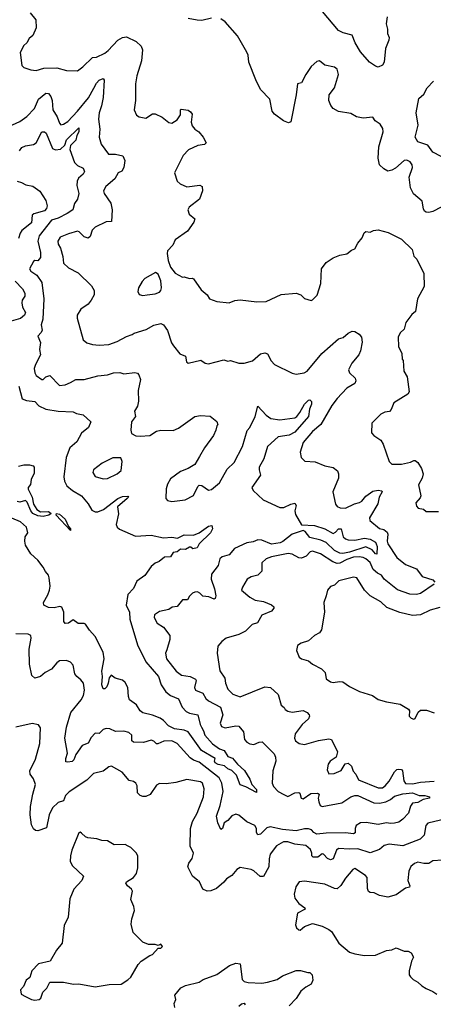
# Model space of a CAD drawing. Extents: x 1552294 to 1694791, y 811929 to 917222.
# Tile 446 of 643: x 1668173 to 1671198, y 852409 to 859605. Entities that reach past the tile are written whole.
import ezdxf

# ---------------------------------------------------------------- set-up
doc = ezdxf.new("R2010")
doc.units = 0

msp = doc.modelspace()

# ---------------------------------------------------------------- linework, layer by layer
at = {"layer": '0CON10XD'}
for points in [[(1668250, 859655), (1668292.5, 859602.5), (1668294.5, 859545), (1668269.7, 859490.3), (1668242.9, 859467.1), (1668225, 859436), (1668204.2, 859415), (1668176.9, 859365), (1668190.3, 859270.3), (1668205, 859254.2), (1668255, 859238.1), (1668295, 859234.4), (1668349.1, 859250.9), (1668445, 859252.7), (1668515.8, 859234.2), (1668595, 859231.9), (1668635, 859259.2), (1668705, 859328.8), (1668735, 859331.4), (1668795, 859360), (1668820.5, 859379.5), (1668890, 859455), (1668925, 859475.5), (1668955, 859478.5), (1669024, 859445), (1669062, 859412), (1669072.2, 859385), (1669062.9, 859305), (1669029.2, 859195), (1669019.2, 859135), (1669021.2, 859015), (1669010.8, 858945), (1669027.7, 858907.7), (1669047.5, 858895), (1669095, 858884.4), (1669144, 858916), (1669165, 858916.4), (1669215, 858892.5), (1669263, 858853), (1669285, 858848.1), (1669325, 858871.9), (1669349.7, 858910.3), (1669350, 858945), (1669355, 858950), (1669405, 858942.5), (1669421.7, 858931.7), (1669433.8, 858915), (1669426.9, 858855), (1669435, 858828.8), (1669455, 858804.2), (1669484, 858785), (1669516, 858745), (1669536.7, 858705), (1669525, 858693.3), (1669475, 858685.8), (1669406.7, 858653.3), (1669368.3, 858611.7), (1669306.2, 858485), (1669323.9, 858423.9), (1669347.5, 858405), (1669395, 858384.2), (1669490, 858395), (1669506.7, 858385), (1669510, 858355), (1669487.8, 858292.2), (1669412.5, 858235), (1669403.6, 858216.4), (1669413.6, 858183.6), (1669455, 858150), (1669446.7, 858125), (1669399.8, 858060.2), (1669311.4, 857995), (1669292.3, 857957.7), (1669254.3, 857915), (1669250.8, 857895), (1669258.8, 857845), (1669276.2, 857795), (1669311.2, 857751.2), (1669365, 857723.3), (1669375, 857726.7), (1669415, 857713.3), (1669435, 857716.2), (1669445, 857711.2), (1669500.9, 857630.9), (1669543.3, 857595), (1669562.5, 857565), (1669615, 857546.2), (1669705, 857534.5), (1669746.6, 857553.4), (1669785, 857557.8), (1669907, 857543), (1669975, 857545.8), (1670085, 857595.8), (1670195, 857606.2), (1670230, 857595), (1670256.4, 857566.4), (1670305, 857553.3), (1670315, 857556.7), (1670347.3, 857592.7), (1670375.8, 857675.8), (1670380.8, 857785), (1670415, 857830), (1670465, 857864.2), (1670515, 857884), (1670565.9, 857894.1), (1670599.3, 857920.7), (1670625, 857930), (1670645, 857972.5), (1670678.3, 858011.7), (1670691.7, 858048.3), (1670705, 858057.5), (1670735, 858052.5), (1670760, 858065), (1670795, 858068), (1670868.6, 858048.6), (1670965, 858000), (1671043.1, 857925), (1671055, 857877.5), (1671076.7, 857855), (1671128.9, 857748.9), (1671131.2, 857655), (1671082.5, 857565), (1671068.3, 857471.7), (1671040.5, 857449.5), (1670997.7, 857392.3), (1670985.7, 857344.3), (1670954.4, 857315.6), (1670940.8, 857285), (1670943.8, 857216.2), (1670966.7, 857165), (1670970, 857125), (1670976.7, 857115), (1670982, 857035), (1671005.8, 856995), (1671021.2, 856885), (1671010.7, 856869.3), (1670908.8, 856805), (1670890, 856755), (1670878.3, 856741.7), (1670842.7, 856737.3), (1670815, 856722), (1670748.8, 856655), (1670746.2, 856585), (1670763.3, 856565), (1670815, 856531.2), (1670831.8, 856501.8), (1670875, 856376.7), (1670895, 856356.7), (1670965, 856355.8), (1671030, 856370), (1671056.1, 856383.9), (1671065, 856384), (1671085, 856368.8), (1671112.5, 856325), (1671123.8, 856285), (1671116.2, 856255), (1671088.5, 856205), (1671105.5, 856125), (1671100.4, 856109.6), (1671070, 856075), (1671075, 856050), (1671085.9, 856035.9), (1671127, 856027), (1671145, 856010), (1671235, 856010)], [(1670860.8, 859625), (1670853.1, 859575), (1670863.8, 859535), (1670863.9, 859505), (1670874.6, 859475), (1670872.9, 859455), (1670848.9, 859395), (1670838.5, 859295), (1670825, 859272.5), (1670795, 859258), (1670775, 859264), (1670732, 859295), (1670665, 859370), (1670626.9, 859435), (1670605, 859492), (1670538.7, 859508.7), (1670504, 859525), (1670388.6, 859665)], [(1669575, 859615.7), (1669505, 859598.1), (1669470.2, 859600.2), (1669405, 859614.3)], [(1671322, 858268), (1671195, 858203.1), (1671165, 858195.8), (1671145, 858198), (1671134.4, 858204.4), (1671125, 858222.5), (1671115, 858278.8), (1671052.1, 858332.1), (1671030, 858375), (1671020, 858455), (1671045.5, 858525), (1671041.9, 858545), (1671029.2, 858565), (1671005, 858578.6), (1670985, 858575.7), (1670920.3, 858519.7), (1670895, 858506), (1670865, 858498.8), (1670835, 858513.8), (1670804.4, 858544.4), (1670793.4, 858593.4), (1670800, 858675), (1670832.2, 858785), (1670828.7, 858808.7), (1670810, 858840), (1670772.5, 858865), (1670755, 858891.2), (1670685, 858884.3), (1670635, 858895.8), (1670595, 858920), (1670504.5, 858934.5), (1670466.7, 858955), (1670448.3, 858978.3), (1670434, 859015), (1670436.7, 859055), (1670474.2, 859105.8), (1670503.8, 859205), (1670495, 859242.5), (1670475, 859258), (1670405, 859271.4), (1670365, 859304), (1670345, 859298), (1670305, 859263.8), (1670265, 859203.8), (1670235, 859142.5), (1670203.6, 859136.4), (1670194.3, 859055), (1670155, 858858.8), (1670138.3, 858851.7), (1670101.9, 858865), (1670035.8, 858915), (1670020, 858935), (1670002.5, 859025), (1669934.2, 859095), (1669899.2, 859165), (1669850, 859295), (1669844.4, 859344.4), (1669835, 859366.7), (1669766.9, 859486.9), (1669675, 859588.8), (1669645, 859610)], [(1668095, 858824.3), (1668175, 858860), (1668225, 858897.3), (1668281.1, 858955), (1668310, 859025), (1668365, 859068.1), (1668385, 859064.2), (1668402.4, 859042.4), (1668411.1, 859015), (1668415.8, 858945.8), (1668448.7, 858895), (1668465, 858848), (1668475, 858836.9), (1668495, 858840.4), (1668525, 858859.6), (1668595, 858937.1), (1668675.5, 859034.5), (1668715.6, 859104.4), (1668735, 859140), (1668755, 859161.8), (1668784.1, 859174.1), (1668791.9, 859161.9), (1668784.7, 859035), (1668772.8, 858975), (1668753.9, 858923.9), (1668748.6, 858878.6), (1668760, 858805), (1668754.3, 858745), (1668770, 858695), (1668821.7, 858621.7), (1668875, 858621.1), (1668928.6, 858608.6), (1668941.2, 858575), (1668933.8, 858525), (1668921.2, 858498.8), (1668893.3, 858485), (1668868.8, 858441.2), (1668804.5, 858385), (1668786.5, 858355), (1668791.5, 858335), (1668839.5, 858265), (1668850, 858215), (1668845, 858130), (1668805, 858127.8), (1668725, 858088.9), (1668704.2, 858065.8), (1668689.4, 858020.6), (1668675, 858008.6), (1668645, 858017.3), (1668608.5, 858055), (1668595, 858060.2), (1668531.2, 858038.8), (1668469.4, 858015), (1668452.5, 857985), (1668454.3, 857965), (1668471.1, 857935), (1668489.1, 857875), (1668494.5, 857824.5), (1668531.1, 857791.1), (1668601.2, 857755), (1668698.6, 857658.6), (1668717.5, 857625), (1668717.5, 857595), (1668695.8, 857555), (1668673.8, 857525), (1668620.3, 857489.7), (1668594.3, 857445), (1668594.5, 857424.5), (1668636.7, 857265), (1668663.2, 857243.2), (1668705, 857231.1), (1668755, 857226.7), (1668825, 857231.9), (1668885, 857251.9), (1668955, 857288.6), (1668997, 857303), (1669010, 857315), (1669098.7, 857341.3), (1669155, 857373.1), (1669205, 857384.2), (1669225, 857376), (1669254, 857334), (1669284.2, 857244.2), (1669297.5, 857222.5), (1669345, 857163.8), (1669385, 857145.8), (1669392.5, 857105), (1669405, 857094.5), (1669497.5, 857117.5), (1669530, 857095), (1669555, 857090), (1669665, 857118), (1669695, 857108.8), (1669715, 857113.8), (1669775, 857095.7), (1669815, 857094.2), (1669875, 857112.9), (1669935, 857162), (1669965, 857171.2), (1669985, 857163.3), (1670011.3, 857111.3), (1670035.6, 857085.6), (1670165, 857021.4), (1670195, 857014.3), (1670254.2, 857024.2), (1670275, 857036.5), (1670383.6, 857166.4), (1670505, 857271.4), (1670537.4, 857282.6), (1670575, 857314), (1670605, 857327.5), (1670625, 857326.7), (1670655, 857306.7), (1670672, 857285), (1670677, 857247), (1670666.2, 857185), (1670652.1, 857155), (1670601.8, 857095), (1670577.5, 857045), (1670584, 857025), (1670627.5, 856985), (1670631.4, 856965), (1670624.2, 856945), (1670565, 856912.9), (1670495, 856835.8), (1670456, 856785), (1670375, 856645.5), (1670313.5, 856595), (1670245, 856515.7), (1670224.2, 856444.2), (1670232, 856405), (1670258.6, 856378.6), (1670335, 856374), (1670404.6, 856344.6), (1670465, 856331.1), (1670497.2, 856307.2), (1670505.6, 856285), (1670505.6, 856255), (1670462.9, 856155), (1670482, 856065), (1670495, 856046.2), (1670517, 856037), (1670555, 856034.3), (1670622.4, 856067.6), (1670657, 856077), (1670674.3, 856085.7), (1670705, 856121.8), (1670755, 856159.7), (1670795, 856166.4), (1670821.9, 856161.9), (1670823.5, 856155), (1670802.1, 856115), (1670793, 856067), (1670730.5, 855965), (1670733.8, 855943.8), (1670805, 855886.7), (1670835, 855878.5), (1670859.8, 855859.8), (1670865.6, 855845), (1670860.3, 855795), (1670864, 855775), (1670931.5, 855675), (1670995, 855622.7), (1671075, 855590.8), (1671116.7, 855535), (1671195, 855512.5), (1671210, 855495)], [(1671255, 858603.8), (1671195, 858637.5), (1671156.9, 858686.9), (1671085, 858713.2), (1671064.2, 858745), (1671086.5, 858835), (1671071.3, 858925), (1671091.6, 859028.4), (1671129.3, 859060.7), (1671153.7, 859106.3), (1671198.1, 859155)], [(1668172.7, 858647.3), (1668188.9, 858671.1), (1668215, 858683.6), (1668275, 858693.8), (1668294.2, 858705.8), (1668335, 858785.7), (1668355, 858784.4), (1668365.9, 858775.9), (1668414.1, 858664.1), (1668435.7, 858654.3), (1668471.6, 858658.4), (1668502.9, 858687.1), (1668515, 858726.5), (1668605, 858813.3), (1668605.4, 858785.4), (1668592, 858758), (1668585, 858723.8), (1668546.2, 858685), (1668540, 858655), (1668575, 858560), (1668595, 858538.2), (1668638.7, 858518.7), (1668646.9, 858495), (1668637.8, 858475), (1668604.1, 858445.9), (1668593.2, 858425), (1668592.2, 858392.2), (1668605.3, 858335), (1668595, 858294), (1668575, 858261.2), (1668561.2, 858215), (1668521.6, 858188.4), (1668455, 858154.4), (1668405, 858138.9), (1668315.9, 858025), (1668306.6, 857985), (1668326, 857904), (1668325, 857867.5), (1668305, 857842.5), (1668285, 857843.8), (1668275, 857838), (1668244.7, 857785), (1668255, 857766.9), (1668298.2, 857738.2), (1668334.4, 857685), (1668351.2, 857565), (1668343.3, 857415), (1668330.8, 857375), (1668336.9, 857335), (1668331.2, 857318.8), (1668307, 857293), (1668325.5, 857245), (1668318.9, 857195), (1668326.8, 857155), (1668287.9, 857085), (1668280.4, 857055), (1668285.4, 857025), (1668295, 857004.4), (1668335, 856976.2), (1668345, 856976.2), (1668365.7, 856994.3), (1668395, 857003.8), (1668465, 856932.5), (1668505, 856936.9), (1668545.9, 856954.1), (1668585, 856975.6), (1668645.4, 856974.6), (1668745, 857000.9), (1668815, 857009.1), (1668860, 857025), (1668905, 857026), (1668935, 857017.5), (1669015, 857025.4), (1669035, 857021.4), (1669045, 857010), (1669055.8, 856975), (1669038.8, 856895), (1669043, 856817), (1669035, 856780), (1669012.5, 856745), (1669020, 856705), (1668990, 856665), (1668986.2, 856605), (1668991.7, 856581.7), (1669023, 856563), (1669055, 856560), (1669125, 856566.7), (1669175, 856598.8), (1669205, 856606), (1669295, 856601.9), (1669335, 856620), (1669455, 856704.4), (1669495, 856711.4), (1669565, 856706.7), (1669615, 856667.5), (1669622.5, 856645), (1669613.8, 856636.2), (1669608.8, 856605), (1669590.8, 856565), (1669523.9, 856476.1), (1669488.1, 856411.9), (1669453.8, 856355), (1669404.6, 856325.4), (1669348.2, 856301.8), (1669275, 856248.6), (1669255, 856210.8), (1669245, 856175.8), (1669241.5, 856105), (1669255, 856090.6), (1669285, 856083.4), (1669382.5, 856095), (1669443.2, 856126.8), (1669475, 856193.8), (1669485, 856202), (1669505, 856200.8), (1669555, 856166.4), (1669575, 856171.2), (1669635, 856220), (1669689.7, 856320.3), (1669740.9, 856369.1), (1669802.6, 856485), (1669837.7, 856602.3), (1669857.1, 856625), (1669896.2, 856703.8), (1669915, 856780), (1669975.8, 856715), (1670010.7, 856690.7), (1670075, 856679.6), (1670185, 856695.5), (1670200, 856705), (1670222.5, 856735), (1670254.8, 856795.2), (1670285, 856823.8), (1670295, 856827.1), (1670306.9, 856815), (1670307.6, 856795), (1670292.2, 856757.8), (1670286.1, 856705), (1670185, 856589.5), (1670145, 856568.8), (1670063.7, 856556.3), (1669985, 856485.7), (1669958.4, 856395), (1669925.5, 856334.5), (1669923.6, 856315), (1669934.6, 856275), (1669871.9, 856185), (1669881.4, 856165), (1669954.2, 856095), (1670075, 856041.1), (1670105, 856039.6), (1670155, 856065.3), (1670185, 856071.1), (1670194.5, 856055), (1670186.2, 856015), (1670189.2, 855989.2), (1670235, 855913.8), (1670329.5, 855909.5), (1670405, 855884.2), (1670465, 855851.1), (1670481.5, 855858.5), (1670504.2, 855885), (1670524.4, 855884.4), (1670538.2, 855825), (1670555, 855810), (1670575, 855803.3), (1670625, 855800.2), (1670695, 855815.2), (1670735, 855807.3), (1670775, 855786), (1670780.8, 855775), (1670786.3, 855755), (1670785, 855700), (1670775, 855701.2), (1670750.8, 855730.8), (1670705, 855751.9), (1670585, 855712.5), (1670535, 855704.1), (1670515, 855707.3), (1670474.7, 855724.7), (1670415.2, 855785.2), (1670375, 855801.5), (1670295, 855821), (1670261.8, 855865), (1670245, 855871), (1670166.4, 855845), (1670098.5, 855791.5), (1670078.4, 855781.6), (1670015, 855772.6), (1669945, 855802.1), (1669915, 855804), (1669881.4, 855788.6), (1669835, 855782.8), (1669745, 855740.4), (1669706.1, 855693.9), (1669655, 855678.8), (1669637.7, 855665), (1669623.8, 855615), (1669576.9, 855553.1), (1669572.8, 855515), (1669597.7, 855445), (1669608.2, 855395), (1669603.8, 855375), (1669595, 855371.1), (1669557.4, 855387.4), (1669512, 855392), (1669490, 855415), (1669473, 855423), (1669455, 855421.2), (1669436.4, 855413.6), (1669415, 855392.5), (1669400, 855365), (1669364.2, 855365.8), (1669325, 855317.5), (1669288, 855312), (1669263.8, 855295), (1669195, 855279.1), (1669159.4, 855255), (1669157.3, 855235), (1669177.5, 855195), (1669225, 855166.5), (1669272, 855105), (1669271.1, 855075), (1669249.2, 855000.8), (1669239.5, 854975), (1669246.7, 854935), (1669316.4, 854845), (1669355.8, 854815), (1669418.8, 854805), (1669458.8, 854785), (1669464.2, 854775), (1669452.5, 854725), (1669459.2, 854705), (1669512, 854682), (1669534.3, 854644.3), (1669555, 854626.2), (1669641.5, 854581.5), (1669659.8, 854525), (1669639.6, 854465), (1669648.8, 854438.8), (1669675, 854430.9), (1669755, 854444.6), (1669775, 854442.5), (1669810.8, 854400.8), (1669818.1, 854345), (1669835, 854324.4), (1669855, 854313.6), (1669885, 854308.5), (1669925, 854325.6), (1669946.7, 854326.7), (1670035, 854240.8), (1670044.6, 854214.6), (1670045.3, 854185), (1670024.8, 854115), (1670020, 854025), (1670030.1, 854000.1), (1670063.9, 853963.9), (1670105, 853943.6), (1670135, 853928.5), (1670185, 853953.8), (1670215, 853957.5), (1670222.5, 853952.5), (1670230.6, 853915), (1670245, 853910), (1670301.2, 853948.8), (1670352, 853952), (1670362.5, 853945), (1670354.6, 853915), (1670359.8, 853889.8), (1670371.2, 853861.2), (1670384.7, 853854.7), (1670529, 853881), (1670595, 853925.1), (1670625, 853934.6), (1670645, 853934.8), (1670762.8, 853882.8), (1670805, 853879.3), (1670851.2, 853888.8), (1670884.8, 853905.2), (1670915, 853931.3), (1670975, 853948.3), (1671045, 853955.2), (1671095, 853934.4), (1671136.7, 853935), (1671170, 853925), (1671170, 853915), (1671123.4, 853906.6), (1671085.6, 853884.4), (1671045, 853880), (1671031.8, 853858.2), (1671015.3, 853805), (1670975, 853761.8), (1670945, 853741.4), (1670915, 853732.2), (1670885, 853731.6), (1670855, 853735.2), (1670795, 853724), (1670707.2, 853737.2), (1670665, 853734.8), (1670634.7, 853715), (1670626.7, 853695), (1670627.1, 853662.9), (1670615, 853655.6), (1670555, 853661.7), (1670415, 853661.1), (1670345, 853653.6), (1670325, 853664.4), (1670306.9, 853685), (1670285, 853692), (1670255, 853692), (1670195, 853676.4), (1670095, 853687), (1670005, 853706.7), (1669981.5, 853698.5), (1669935, 853653.3), (1669915, 853648.8), (1669905.3, 853665), (1669904.1, 853695), (1669892.3, 853715), (1669833.4, 853743.4), (1669775, 853791.3), (1669755, 853799.4), (1669725, 853786.7), (1669695, 853752.9), (1669669.4, 853735), (1669656.1, 853693.9), (1669645, 853686), (1669623.1, 853735), (1669613.4, 853785), (1669638.4, 853861.6), (1669661.8, 853965), (1669651.6, 854025), (1669631, 854065), (1669485, 854179.8), (1669445, 854193.9), (1669420.5, 854210.5), (1669325.3, 854315.2), (1669285, 854335.4), (1669227.8, 854332.2), (1669183.6, 854313.6), (1669173.8, 854313.8), (1669155, 854332.5), (1669135, 854338.8), (1669077.7, 854322.3), (1669005.8, 854325.8), (1668994.3, 854335), (1668993.5, 854375), (1668970.8, 854395), (1668934, 854406), (1668875, 854402.9), (1668832.2, 854422.2), (1668804.7, 854425.3), (1668783.5, 854416.5), (1668755, 854389.2), (1668725, 854391.2), (1668695, 854358.6), (1668675, 854318.2), (1668629.1, 854300.9), (1668584.2, 854235), (1668569.7, 854195), (1668556.8, 854183.2), (1668525, 854178.2), (1668512, 854182), (1668510.3, 854205), (1668522.7, 854245)], [(1668155, 858423.8), (1668185.9, 858415.9), (1668218.1, 858398.1), (1668268.6, 858388.6), (1668320.5, 858350.5), (1668363.8, 858283.8), (1668373.6, 858245), (1668369.8, 858225), (1668355, 858209), (1668275.8, 858185), (1668264.7, 858175.3), (1668259.4, 858120.6), (1668188.9, 858065), (1668176.1, 858043.9), (1668165.3, 858004.7)], [(1669075, 857589.2), (1669105, 857594.2), (1669165, 857601.4), (1669195, 857613.1), (1669205.4, 857625), (1669210.4, 857645), (1669206, 857696), (1669185.5, 857745.5), (1669167.3, 857757.3), (1669087.6, 857712.4), (1669067.9, 857692.1), (1669042, 857645), (1669037.7, 857617.7), (1669046, 857596), (1669075, 857589.2)], [(1668141.4, 857695), (1668195, 857638.1), (1668211.6, 857605), (1668210.3, 857585), (1668190.8, 857555), (1668190, 857535), (1668194.6, 857505), (1668216, 857464), (1668208.5, 857445), (1668178.7, 857421.3), (1668095, 857397.3)], [(1668166.7, 856926.7), (1668190.8, 856835), (1668222.9, 856822.9), (1668283.8, 856815), (1668313.9, 856783.9), (1668365, 856757.8), (1668455, 856743.5), (1668565, 856738.8), (1668587.7, 856727.7), (1668637.4, 856717.4), (1668692.5, 856665), (1668676.2, 856625), (1668625, 856584), (1668590.4, 856519.6), (1668539.4, 856475), (1668513.6, 856406.4), (1668496.5, 856265), (1668502.1, 856232.1), (1668517.6, 856197.6), (1668558.6, 856165), (1668625, 856125.4), (1668675, 856065.7), (1668700.8, 856020.8), (1668725, 856008.7), (1668745, 856007.2), (1668785.9, 856024.1), (1668890, 856105), (1668925, 856119.4), (1668963.6, 856123.6), (1668968, 856115), (1668959.2, 856105), (1668889.6, 856045), (1668896.4, 855993.6), (1668879.2, 855915), (1668886.2, 855895), (1668902.6, 855882.6), (1669020.7, 855830.7), (1669135, 855837.5), (1669225, 855817.1), (1669285, 855822.7), (1669327.5, 855815), (1669375, 855839.5), (1669445, 855838), (1669486, 855854), (1669555, 855904.1), (1669578.2, 855908.2), (1669583.8, 855885), (1669569.4, 855855), (1669486.4, 855775), (1669470, 855745), (1669438.3, 855738.3), (1669425, 855750), (1669415, 855750), (1669385, 855732.5), (1669350, 855735), (1669323.8, 855716.2), (1669295, 855710), (1669275, 855680), (1669232.7, 855677.3), (1669194.4, 855645.6), (1669165, 855633.1), (1669135, 855607.8), (1669088.1, 855541.9), (1669029, 855501), (1669005, 855448.1), (1668963.1, 855405), (1668953.2, 855325), (1668977.3, 855275), (1668978.9, 855225), (1669034.4, 855035.6), (1669095, 854913.2), (1669188.5, 854805), (1669207.5, 854745), (1669242.4, 854692.4), (1669275.7, 854665), (1669335, 854641.9), (1669360.7, 854580.7), (1669390, 854550), (1669415, 854537.4), (1669475, 854524.2), (1669491.9, 854455), (1669503.1, 854435), (1669518.3, 854408.3), (1669526.8, 854375), (1669582.1, 854312.1), (1669635, 854275.2), (1669668.2, 854265), (1669695, 854220.5), (1669728.9, 854208.9), (1669765, 854164.4), (1669817.4, 854117.4), (1669855.8, 854055), (1669871.2, 854015), (1669905, 853978.8), (1669905, 853957.5), (1669827.7, 853997.7), (1669785, 854012.5), (1669759.1, 854085), (1669725, 854116.9), (1669695, 854130), (1669671.4, 854151.4), (1669625, 854162.7), (1669602.9, 854175), (1669598.8, 854185), (1669603.3, 854205), (1669502.2, 854265), (1669405, 854400.6), (1669375, 854412.1), (1669305, 854422), (1669262.2, 854445), (1669225, 854484.3), (1669200.7, 854500.7), (1669145, 854522.5), (1669075, 854538.4), (1669054.6, 854554.6), (1669027.1, 854597.1), (1668977.1, 854635), (1668968.1, 854658.1), (1668963.3, 854725), (1668945, 854760.9), (1668925, 854778.9), (1668872.7, 854792.7), (1668841.2, 854815), (1668826.8, 854795), (1668821.1, 854755), (1668809.9, 854730.1), (1668795, 854714.6), (1668784.1, 854714.1), (1668775, 854743.3), (1668778.7, 854805), (1668773, 854845), (1668790, 854935), (1668785, 854982.5), (1668726.1, 855096.1), (1668683.2, 855143.2), (1668655, 855187.1), (1668645, 855192.9), (1668601.2, 855191.2), (1668565, 855219.2), (1668531.2, 855195), (1668505, 855192.5), (1668496.7, 855206.7), (1668495.5, 855275), (1668481.7, 855311.7), (1668465.9, 855315.9), (1668425, 855307.5), (1668385, 855308), (1668350, 855325), (1668346.7, 855345), (1668379.2, 855400.8), (1668391.5, 855435), (1668395.5, 855465), (1668388.7, 855525), (1668385, 855545.8), (1668361.5, 855571.5), (1668345, 855604.2), (1668305, 855654.4), (1668255, 855702), (1668217.1, 855765), (1668210.6, 855795), (1668214.5, 855825.5), (1668232.5, 855855), (1668223.3, 855895), (1668180, 855935), (1668115, 855962.5)], [(1668785, 856250.6), (1668815, 856251.9), (1668886.2, 856285), (1668915, 856310), (1668922.5, 856375), (1668913.6, 856403.6), (1668855, 856402.9), (1668776, 856365), (1668714.3, 856315), (1668707.1, 856295), (1668725, 856267.5), (1668785, 856250.6)], [(1668165, 856342.2), (1668205, 856351.9), (1668245, 856350.8), (1668272.5, 856345), (1668280, 856335), (1668279.2, 856290.8), (1668256.7, 856245), (1668252, 856208), (1668235, 856186.7), (1668235.8, 856175), (1668264.4, 856115), (1668275, 856064), (1668298.5, 856025), (1668325, 856007.3), (1668385, 856010), (1668404, 855995), (1668385.8, 855984.2), (1668345, 855974.7)], [(1668345, 855974.7), (1668305, 855979.5), (1668270.6, 855995), (1668254.8, 856015), (1668228.1, 856078.1), (1668215, 856090), (1668175, 856079.3), (1668155, 856082.9)], [(1668545, 855872.9), (1668440, 855985), (1668443.1, 855995), (1668465, 855990.3), (1668505, 855955.4), (1668530.9, 855900.9), (1668545.4, 855885), (1668545, 855872.9)], [(1670757.6, 855587.6), (1670735, 855638.2), (1670705, 855664.7), (1670685, 855673.7), (1670655, 855679.5), (1670615, 855675.8), (1670565, 855660), (1670515, 855632.3), (1670495, 855630.2), (1670462.3, 855642.3), (1670372.1, 855702.1), (1670315, 855722), (1670296.7, 855715), (1670267.1, 855685), (1670235, 855670), (1670215, 855673.1), (1670165, 855700), (1670137.3, 855702.7), (1670015, 855679.4), (1669975, 855665.6), (1669944.3, 855635), (1669944, 855575), (1669913.7, 855546.3), (1669866.8, 855533.2), (1669836.2, 855515), (1669801.4, 855458.6), (1669796, 855435), (1669855, 855383.5), (1669895, 855363.9), (1669955, 855351.8), (1670015, 855329.1), (1670031.1, 855315), (1670032.5, 855305), (1670015, 855282.3), (1669945, 855252.5), (1669912.2, 855197.8), (1669873.9, 855186.1), (1669825, 855136.2), (1669775, 855112.1), (1669684, 855085), (1669650.3, 855059.7), (1669623.4, 855026.6), (1669618.1, 854975), (1669637.3, 854847.3), (1669673.1, 854793.1), (1669678.9, 854755), (1669695, 854711.2), (1669731.2, 854675), (1669785, 854655.7), (1669965, 854729.6), (1670006.7, 854725), (1670064.1, 854674.1), (1670086.1, 854596.1), (1670107.7, 854577.7), (1670115, 854563.3), (1670135, 854551.2), (1670165, 854544.4), (1670246.6, 854556.6), (1670275, 854542.5), (1670290, 854525), (1670292.5, 854515), (1670284.2, 854495), (1670238.9, 854455), (1670187.5, 854385), (1670182.5, 854355), (1670190, 854335), (1670216.1, 854316.1), (1670255, 854308), (1670357.7, 854337.7), (1670435, 854350), (1670454.1, 854344.1), (1670496.2, 854255), (1670486.7, 854215), (1670443.8, 854186.2), (1670429.4, 854165), (1670422.4, 854122.4), (1670433.5, 854093.5), (1670472.5, 854095), (1670525, 854118.9), (1670552.1, 854167.9), (1670575, 854172.7), (1670600.2, 854150.2), (1670612.8, 854112.8), (1670631.2, 854091.2), (1670649.5, 854049.5), (1670795, 853990.5), (1670825, 853992.5), (1670845, 854005.6), (1670875, 854040.5), (1670915, 854108.6), (1670932, 854125), (1670945, 854128.9), (1670965, 854125.7), (1670972.9, 854115), (1670982.4, 854042.4), (1670995, 854023.9), (1671045, 854020.3), (1671105, 854032.7), (1671205, 854039.6)], [(1671245, 855308.1), (1671175, 855289.2), (1671105, 855256.4), (1671045, 855251.1), (1670952.1, 855272.1), (1670858.3, 855308.3), (1670815, 855351.1), (1670735, 855393.8), (1670695.5, 855435.5), (1670638, 855525), (1670615, 855532), (1670507.5, 855505), (1670475, 855471.2), (1670445, 855463.8), (1670423, 855437), (1670413.2, 855395), (1670397.1, 855345), (1670402.5, 855275), (1670381.4, 855145), (1670366.2, 855125), (1670330, 855105), (1670285, 855066.2), (1670231.3, 855048.7), (1670205, 855031.2), (1670198, 854995), (1670217.5, 854945), (1670235, 854934), (1670285, 854920), (1670315, 854895.8), (1670380, 854860), (1670406.7, 854835), (1670415, 854786.7), (1670445, 854766), (1670465, 854760), (1670511.2, 854768.8), (1670537, 854767), (1670585, 854732.9), (1670658.8, 854695), (1670753.3, 854665), (1670795, 854636.7), (1670855, 854618.8), (1670955, 854603.8), (1671016.7, 854565), (1671023, 854553), (1671021.2, 854515), (1671035, 854500), (1671055, 854493.8), (1671065, 854497.5), (1671086.7, 854545), (1671105, 854560), (1671147.7, 854557.7), (1671205, 854540)], [(1671205, 855480), (1671105, 855410.5), (1671076, 855404), (1671025, 855406.2), (1670935, 855437.3), (1670837.3, 855517.3), (1670819.4, 855545), (1670790, 855560), (1670757.6, 855587.6)], [(1668522.7, 854245), (1668502.7, 854355), (1668515.4, 854435), (1668547.8, 854542.2), (1668622.9, 854635), (1668639.3, 854665), (1668647.9, 854705), (1668640, 854755), (1668621.7, 854781.7), (1668590.8, 854805), (1668577.8, 854825), (1668565, 854888.1), (1668545, 854909.6), (1668515, 854922.9), (1668465, 854920.6), (1668444.6, 854905.4), (1668405, 854859.2), (1668360, 854835), (1668325, 854806), (1668285, 854793.8), (1668262.4, 854812.4), (1668246.2, 854896.2), (1668242.1, 855005), (1668258.6, 855085), (1668253.8, 855105), (1668235, 855114.2), (1668145, 855117.8)], [(1671292, 853765), (1671156.7, 853733.3), (1671143.8, 853715), (1671130.4, 853645), (1671100.5, 853615), (1670975, 853566.5), (1670875, 853580.4), (1670839.3, 853569.3), (1670805, 853540), (1670735, 853517.5), (1670645, 853544.8), (1670585, 853542.2), (1670505, 853548.8), (1670489.6, 853535), (1670466.4, 853473.6), (1670445, 853464.7), (1670424.5, 853474.5), (1670395, 853506.9), (1670385, 853508.6), (1670354, 853485), (1670320, 853485), (1670310, 853495), (1670310.7, 853515), (1670299.7, 853539.7), (1670265, 853570), (1670185, 853579.1), (1670135, 853596.4), (1670102.2, 853597.8), (1670052.1, 853567.9), (1670005, 853506.2), (1669996.5, 853473.5), (1669995.3, 853414.7), (1669955, 853343.1), (1669932.7, 853342.7), (1669885, 853385.7), (1669865, 853395.7), (1669785, 853410), (1669760, 853395), (1669725, 853351.2), (1669685, 853327.5), (1669665, 853301.2), (1669613.3, 853255), (1669572.1, 853237.9), (1669544.1, 853235.9), (1669512, 853252), (1669487.5, 853305), (1669437.8, 853345), (1669403.8, 853415), (1669409.3, 853440.7), (1669433.9, 853476.1), (1669443.8, 853515), (1669420, 853565), (1669423.5, 853695), (1669437.1, 853745), (1669472.2, 853805), (1669517.7, 853925), (1669521.5, 853985), (1669509.4, 854025), (1669494.6, 854034.6), (1669395, 854052.3), (1669315, 854030.6), (1669245, 854020), (1669195, 854024), (1669175, 854011.2), (1669127.5, 853942.5), (1669095, 853928.8), (1669075, 853927.3), (1669054.8, 853934.8), (1669033.8, 853955), (1669032, 854005), (1669022, 854025), (1669005, 854037.5), (1668974.4, 854044.4), (1668923.1, 854105), (1668845, 854150), (1668825, 854144.4), (1668803.3, 854126.7), (1668785, 854113.5), (1668712, 854095), (1668663.7, 854046.3), (1668535, 853963.1), (1668507.8, 853935), (1668493.2, 853896.8), (1668455, 853884), (1668413.1, 853845), (1668388.9, 853795), (1668370.3, 853699.7), (1668305, 853676), (1668289.7, 853679.7), (1668275, 853691.2), (1668260.7, 853720.7), (1668250, 853795), (1668252.6, 853855), (1668268.9, 853945), (1668289.4, 854015), (1668275, 854056.7), (1668250.5, 854090.5), (1668248, 854115), (1668289.3, 854200.7), (1668320.6, 854315), (1668325, 854430), (1668311.4, 854451.4), (1668265, 854460.6), (1668145, 854434.4)], [(1668285, 852440), (1668315, 852444), (1668328.8, 852455), (1668341.7, 852498.3), (1668373, 852527), (1668395, 852570), (1668495, 852570), (1668566.4, 852556.4), (1668605, 852560), (1668726.1, 852536.1), (1668827, 852553), (1668915, 852557.5), (1668965, 852587.5), (1668985, 852607.5), (1669039.3, 852700.7), (1669062.5, 852725), (1669123.9, 852766.1), (1669145, 852772.5), (1669185, 852820), (1669205, 852820), (1669218.3, 852831.7), (1669205, 852850), (1669185, 852840), (1669165, 852846.2), (1669116.4, 852846.4), (1669075, 852863.3), (1669003.8, 852935), (1668988.8, 852995), (1668993.3, 853033.3), (1669013.8, 853095), (1669008.8, 853125), (1668986.7, 853175), (1668997.3, 853237.3), (1668991.3, 853251.3), (1668961.2, 853275), (1668950, 853295), (1668953.3, 853305), (1669005.8, 853335), (1669027.5, 853365), (1669036.1, 853406.1), (1669036.7, 853495), (1669025.9, 853515.9), (1668985.6, 853555.6), (1668967.5, 853565), (1668943.9, 853576.1), (1668865, 853573.8), (1668815, 853604.4), (1668775, 853605.6), (1668738.7, 853618.7), (1668672.5, 853625), (1668653.6, 853633.6), (1668625, 853661.2), (1668615, 853666.7), (1668605, 853662.5), (1668554.6, 853535), (1668544.6, 853495), (1668542.7, 853452.7), (1668560.3, 853420.3), (1668641.2, 853345), (1668626.7, 853315), (1668570, 853250), (1668539.7, 853180.3), (1668526.9, 853045), (1668498, 852985), (1668483.8, 852855), (1668442.5, 852805), (1668396.4, 852723.6), (1668311.2, 852705), (1668261.2, 852655), (1668246.7, 852605), (1668221.2, 852585), (1668201.2, 852538.8), (1668178.8, 852515), (1668185, 852482.5), (1668215, 852466.7), (1668260, 852445), (1668285, 852440)], [(1671265, 853463.6), (1671195, 853457.9), (1671165, 853437.3), (1671127.2, 853437.2), (1671085, 853448.8), (1671059.5, 853439.5), (1671032.8, 853417.3), (1671018, 853382), (1671011.1, 853315), (1671026.2, 853275), (1671023.6, 853266.4), (1670995, 853257.1), (1670925, 853210), (1670865, 853192.5), (1670805, 853204.4), (1670765, 853224.2), (1670735, 853226.2), (1670725, 853233.3), (1670715.8, 853255), (1670713.8, 853335), (1670700.8, 853350.8), (1670625, 853402.9), (1670609.2, 853395), (1670555, 853330.8), (1670521.5, 853278.5), (1670495, 853253.3), (1670475, 853254.5), (1670405, 853288.5), (1670255, 853308.5), (1670215.8, 853304.2), (1670193.1, 853266.9), (1670181.1, 853215), (1670184.4, 853185), (1670215.4, 853145.4), (1670258, 853115), (1670260, 853105), (1670204.5, 853075.5), (1670189.5, 852989.5), (1670197.7, 852967.7), (1670215, 852952.5), (1670225, 852950), (1670241.2, 852965), (1670255, 852978), (1670315, 852999.2), (1670385, 852980.8), (1670435, 852957.1), (1670452.5, 852942.5), (1670507.5, 852855), (1670585, 852790.8), (1670625, 852777.1), (1670695, 852766.9), (1670775, 852767.5), (1670855, 852801.4), (1670895, 852808), (1670925, 852822.5), (1670985, 852797.5), (1671015, 852797.5), (1671035, 852786.7), (1671052.5, 852755), (1671038.8, 852725), (1671020.8, 852655), (1671022, 852625), (1671031.2, 852611.2), (1671051.2, 852591.2), (1671085, 852572), (1671113.2, 852543.2), (1671144.5, 852524.5), (1671195, 852503.8), (1671224.4, 852484.4)], [(1669308.9, 852385), (1669303.3, 852415), (1669314.3, 852445), (1669308.6, 852475), (1669350.7, 852529.3), (1669385, 852547.7), (1669485, 852572.1), (1669515, 852590.6), (1669615, 852626.7), (1669707.2, 852692.8), (1669755, 852709.4), (1669785.9, 852705.9), (1669800.9, 852590.9), (1669815.5, 852575.5), (1669845, 852567.8), (1669945, 852563.3), (1669985, 852570), (1670055, 852591.8), (1670095, 852617.3), (1670195, 852657.5), (1670227.6, 852657.6), (1670280.7, 852640.7), (1670295, 852642.5), (1670312.5, 852625), (1670316.7, 852585), (1670305, 852557.5), (1670265, 852535.7), (1670229.2, 852505), (1670195, 852452.5), (1670145, 852398.5)], [(1669775, 852396.9), (1669795, 852413.2), (1669815, 852416.9), (1669822.5, 852405)]]:
    msp.add_lwpolyline(points, dxfattribs=at)

doc.saveas('drawing.dxf')
